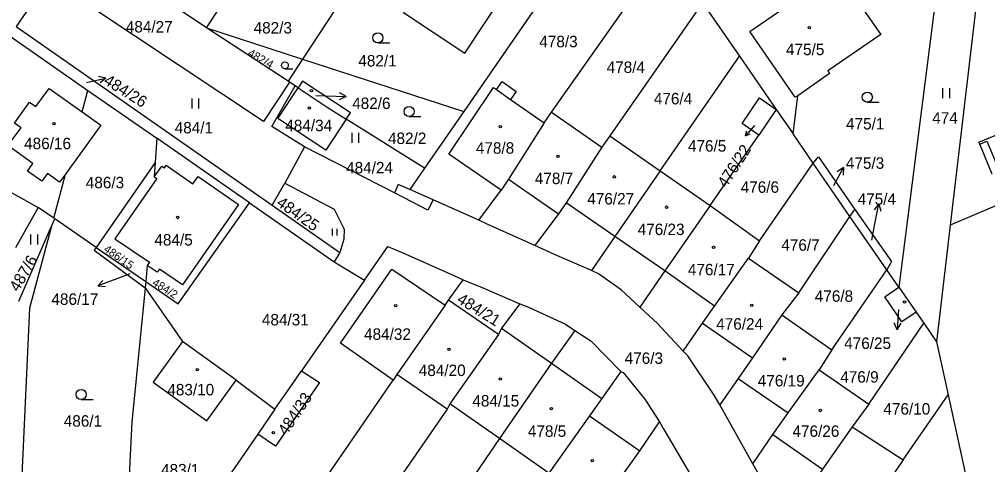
# Model space of a CAD drawing. Extents: x -756746 to -753363, y -1166406 to -1161727.
# Drawn here: x -754261 to -754117.4, y -1162668.6 to -1162602.6 of the extents above; entities that cross this region are included whole.
import ezdxf

# ---------------------------------------------------------------- set-up
doc = ezdxf.new("R2010")
doc.units = 0
for name, color, linetype in [('Hranice parcel', 7, 'Continuous'), ('Parcelní čísla', 7, 'Continuous'), ('Pop  PČ popisy', 7, 'Continuous'), ('Vnitřní kresba', 7, 'Continuous'), ('Značky budov', 7, 'Continuous'), ('Značky kultur', 7, 'Continuous')]:
    doc.layers.add(name, color=color, linetype=linetype)

msp = doc.modelspace()

# ---------------------------------------------------------------- linework, layer by layer
at = {"layer": 'Hranice parcel'}
for p, q in [((-754233.29, -1162603.84), (-754252.73, -1162590.81)), ((-754256.63, -1162596.58), (-754261.52, -1162603.68)), ((-754181.77, -1162596.97), (-754195.11, -1162616.28)), ((-754125.11, -1162599.61), (-754130.55, -1162642.31)), ((-754159.66, -1162600.16), (-754173.44, -1162619.9)), ((-754159.66, -1162600.16), (-754154.2, -1162608.07)), ((-754214.19, -1162601.15), (-754219.01, -1162608.5)), ((-754119.19, -1162601.28), (-754122.93, -1162633.11)), ((-754261.52, -1162603.68), (-754223.54, -1162630.14)), ((-754221.15, -1162611.77), (-754233.29, -1162603.84)), ((-754233.29, -1162603.84), (-754219.01, -1162608.5)), ((-754262.57, -1162604.99), (-754250.87, -1162613.14)), ((-754165.97, -1162625.08), (-754154.2, -1162608.07)), ((-754154.2, -1162608.07), (-754148.73, -1162615.99)), ((-754219.01, -1162608.5), (-754221.15, -1162611.77)), ((-754219.01, -1162608.5), (-754195.11, -1162616.28)), ((-754220.96, -1162611.9), (-754221.15, -1162611.77)), ((-754220.09, -1162612.48), (-754220.96, -1162611.9)), ((-754219.67, -1162612.76), (-754220.09, -1162612.48)), ((-754251.72, -1162616.32), (-754250.87, -1162613.14)), ((-754250.87, -1162613.14), (-754240.66, -1162620.24)), ((-754146.24, -1162619.59), (-754145.55, -1162613.92)), ((-754151.23, -1162614.26), (-754148.73, -1162615.99)), ((-754195.11, -1162616.28), (-754200.91, -1162624.67)), ((-754183.15, -1162617.95), (-754182.06, -1162616.38)), ((-754182.06, -1162616.38), (-754174.59, -1162621.56)), ((-754148.73, -1162615.99), (-754151.33, -1162619.76)), ((-754148.73, -1162615.99), (-754146.24, -1162619.59)), ((-754200.91, -1162624.67), (-754212.53, -1162617.39)), ((-754143.26, -1162623.91), (-754146.24, -1162619.59)), ((-754240.66, -1162620.24), (-754240.9, -1162623.85)), ((-754226.87, -1162629.84), (-754240.66, -1162620.24)), ((-754173.44, -1162619.9), (-754174.59, -1162621.56)), ((-754173.44, -1162619.9), (-754165.97, -1162625.08)), ((-754158.56, -1162630.23), (-754151.33, -1162619.76)), ((-754116.7, -1162625.55), (-754118.54, -1162621.12)), ((-754218.72, -1162621.5), (-754221.67, -1162626.9)), ((-754240.9, -1162623.85), (-754249.64, -1162636.44)), ((-754240.9, -1162623.85), (-754241.02, -1162625.97)), ((-754151.22, -1162635.44), (-754143.26, -1162623.91)), ((-754143.26, -1162623.91), (-754142.48, -1162622.99)), ((-754137.79, -1162631.84), (-754143.26, -1162623.91)), ((-754142.48, -1162622.99), (-754137.08, -1162630.82)), ((-754268.93, -1162624.53), (-754258.27, -1162630.53)), ((-754200.91, -1162624.67), (-754203.12, -1162627.85)), ((-754165.97, -1162625.08), (-754172.7, -1162634.8)), ((-754165.97, -1162625.08), (-754158.56, -1162630.23)), ((-754255.94, -1162632.11), (-754254.19, -1162625.56)), ((-754223.54, -1162630.14), (-754221.67, -1162626.9)), ((-754203.12, -1162627.85), (-754204.83, -1162627.08)), ((-754192.87, -1162632.4), (-754189.57, -1162627.95)), ((-754113.87, -1162629.26), (-754122.93, -1162633.11)), ((-754258.27, -1162630.53), (-754261.63, -1162636.5)), ((-754255.94, -1162632.11), (-754258.27, -1162630.53)), ((-754226.87, -1162629.84), (-754214.32, -1162638.58)), ((-754223.54, -1162630.14), (-754213.5, -1162637.17)), ((-754158.56, -1162630.23), (-754165.25, -1162639.91)), ((-754158.56, -1162630.23), (-754151.22, -1162635.44)), ((-754137.79, -1162631.84), (-754137.08, -1162630.82)), ((-754137.08, -1162630.82), (-754131.63, -1162638.53)), ((-754256.26, -1162633.29), (-754255.79, -1162632.21)), ((-754255.79, -1162632.21), (-754255.94, -1162632.11)), ((-754249.64, -1162636.44), (-754255.79, -1162632.21)), ((-754181.06, -1162631.44), (-754184.53, -1162636.14)), ((-754145.4, -1162643.18), (-754137.79, -1162631.84)), ((-754132.32, -1162639.75), (-754137.79, -1162631.84)), ((-754261.1, -1162644.41), (-754256.26, -1162633.29)), ((-754122.93, -1162633.11), (-754124.96, -1162650.41)), ((-754172.7, -1162634.8), (-754176.15, -1162639.87)), ((-754151.22, -1162635.44), (-754152.83, -1162638.02)), ((-754249.64, -1162636.44), (-754242.28, -1162641.48)), ((-754213.5, -1162637.17), (-754214.32, -1162638.58)), ((-754152.83, -1162638.02), (-754145.4, -1162643.18)), ((-754242.05, -1162639.1), (-754242.28, -1162641.48)), ((-754214.32, -1162638.58), (-754209.85, -1162641.29)), ((-754140.5, -1162651.6), (-754132.32, -1162639.75)), ((-754131.63, -1162638.53), (-754132.32, -1162639.75)), ((-754130.55, -1162642.31), (-754132.32, -1162639.75)), ((-754209.85, -1162641.29), (-754219.17, -1162654.75)), ((-754197.34, -1162644.24), (-754195.18, -1162641.26)), ((-754165.25, -1162639.91), (-754168.97, -1162645.3)), ((-754242.28, -1162641.48), (-754242.37, -1162642.4)), ((-754242.37, -1162642.4), (-754236.81, -1162650.39)), ((-754130.55, -1162642.31), (-754127.99, -1162646.03)), ((-754145.4, -1162643.18), (-754147.88, -1162646.45)), ((-754197.88, -1162645.01), (-754205.02, -1162655.3)), ((-754197.88, -1162645.01), (-754197.34, -1162644.24)), ((-754189.93, -1162649.36), (-754197.34, -1162644.24)), ((-754186.77, -1162644.78), (-754189.51, -1162648.41)), ((-754147.88, -1162646.45), (-754140.5, -1162651.6)), ((-754127.99, -1162646.03), (-754126.85, -1162647.67)), ((-754189.51, -1162648.41), (-754189.93, -1162649.36)), ((-754162.54, -1162651.82), (-754159.65, -1162647.66)), ((-754134.99, -1162659.7), (-754126.85, -1162647.67)), ((-754189.93, -1162649.36), (-754197.17, -1162659.65)), ((-754178.6, -1162648.77), (-754182.1, -1162653.58)), ((-754228.88, -1162656.11), (-754236.81, -1162650.39)), ((-754124.96, -1162650.41), (-754123.24, -1162658.28)), ((-754140.5, -1162651.6), (-754142.38, -1162654.57)), ((-754182.1, -1162653.58), (-754189.8, -1162664.79)), ((-754205.02, -1162655.3), (-754205.58, -1162656.11)), ((-754197.58, -1162660.43), (-754205.02, -1162655.3)), ((-754171.77, -1162654.83), (-754174.59, -1162658.82)), ((-754142.38, -1162654.57), (-754134.99, -1162659.7)), ((-754228.88, -1162656.11), (-754223.11, -1162660.43)), ((-754221.84, -1162679.72), (-754205.58, -1162656.11)), ((-754154.37, -1162655.85), (-754157.1, -1162659.8)), ((-754129.92, -1162667.96), (-754123.24, -1162658.28)), ((-754123.24, -1162658.28), (-754119.95, -1162673.29)), ((-754197.17, -1162659.65), (-754197.58, -1162660.43)), ((-754189.8, -1162664.79), (-754197.17, -1162659.65)), ((-754152.19, -1162668.52), (-754157.1, -1162659.8)), ((-754134.99, -1162659.7), (-754137.47, -1162663.06)), ((-754223.11, -1162660.43), (-754225.66, -1162664.11)), ((-754197.58, -1162660.43), (-754213.48, -1162683.47)), ((-754168.96, -1162666.59), (-754166.04, -1162662.29)), ((-754225.66, -1162664.11), (-754232.99, -1162674.7)), ((-754152.19, -1162668.52), (-754149.25, -1162664.2)), ((-754137.47, -1162663.06), (-754129.92, -1162667.96)), ((-754189.8, -1162664.79), (-754203.73, -1162685.02)), ((-754182.45, -1162669.92), (-754189.8, -1162664.79)), ((-754147.26, -1162677.25), (-754152.19, -1162668.52)), ((-754129.92, -1162667.96), (-754132.59, -1162671.83))]:
    msp.add_line(p, q, dxfattribs=at)
for points in [[(-754204.04, -1162601.56), (-754194.95, -1162607.6), (-754189.31, -1162599.07), (-754198.4, -1162593.05), (-754204.04, -1162601.56)], [(-754233.29, -1162603.84), (-754230.78, -1162600.09), (-754230.88, -1162600.02), (-754229.78, -1162595.73), (-754229.3, -1162594.29)], [(-754220.96, -1162611.9), (-754224.83, -1162617.74), (-754256.63, -1162596.58)], [(-754182.06, -1162616.38), (-754167.92, -1162596.28), (-754168.23, -1162596.06)], [(-754145.55, -1162613.92), (-754145.9, -1162614.16), (-754152.67, -1162604.4), (-754143.65, -1162598.18)], [(-754143.65, -1162598.18), (-754142.86, -1162597.64), (-754141.44, -1162599.68), (-754138.31, -1162597.51), (-754133.23, -1162604.85), (-754141.07, -1162610.26), (-754140.83, -1162610.63), (-754145.55, -1162613.92)], [(-754218.72, -1162621.5), (-754223.58, -1162618.51), (-754220.09, -1162612.48)], [(-754212.53, -1162617.39), (-754211.9, -1162616.45), (-754219.01, -1162611.76), (-754219.67, -1162612.76)], [(-754189.57, -1162627.95), (-754197.31, -1162622.58), (-754190.69, -1162612.72), (-754190.26, -1162613.02), (-754189.41, -1162611.81), (-754187.31, -1162613.3), (-754188.14, -1162614.49), (-754183.15, -1162617.95)], [(-754254.19, -1162625.56), (-754255.06, -1162626.77), (-754256.88, -1162625.48), (-754257.69, -1162626.62), (-754259.83, -1162625.11), (-754259.02, -1162623.96), (-754262.73, -1162621.33), (-754260.76, -1162618.68), (-754261.74, -1162618), (-754259.55, -1162614.86), (-754258.57, -1162615.54), (-754256.63, -1162612.84), (-754251.72, -1162616.32)], [(-754212.53, -1162617.39), (-754215.57, -1162621.99), (-754222.67, -1162617.31), (-754219.67, -1162612.76)], [(-754219.67, -1162612.76), (-754215.36, -1162615.62), (-754212.53, -1162617.39)], [(-754151.33, -1162619.76), (-754153.79, -1162618.06), (-754151.23, -1162614.26)], [(-754251.72, -1162616.32), (-754248.95, -1162618.29), (-754254.19, -1162625.56)], [(-754118.54, -1162621.12), (-754118.67, -1162620.82), (-754113.26, -1162618.59), (-754113.62, -1162617.71), (-754111, -1162616.63), (-754110.63, -1162617.51), (-754106.58, -1162615.84), (-754106.39, -1162616.3)], [(-754183.15, -1162617.95), (-754188.44, -1162626.32), (-754189.57, -1162627.95)], [(-754204.83, -1162627.08), (-754205.38, -1162628.34), (-754218.72, -1162621.5)], [(-754174.59, -1162621.56), (-754179.92, -1162629.8), (-754181.06, -1162631.44)], [(-754241.02, -1162625.97), (-754239.89, -1162624.36), (-754239.52, -1162624.62), (-754239.25, -1162624.24), (-754235.29, -1162626.99), (-754234.52, -1162625.9), (-754228.52, -1162630.08), (-754236.84, -1162641.96), (-754240.25, -1162639.64), (-754240.57, -1162640.1), (-754242.05, -1162639.1)], [(-754241.02, -1162625.97), (-754240.64, -1162626.23), (-754246.85, -1162635.16), (-754241.73, -1162638.64), (-754242.05, -1162639.1)], [(-754221.67, -1162626.9), (-754214.32, -1162630.77), (-754212.82, -1162633.72), (-754212.87, -1162635.21), (-754213.5, -1162637.17)], [(-754192.87, -1162632.4), (-754199.65, -1162629.39), (-754203.12, -1162627.85)], [(-754242.28, -1162641.48), (-754237.45, -1162644.79), (-754226.87, -1162629.84)], [(-754184.53, -1162636.14), (-754191.6, -1162632.96), (-754192.87, -1162632.4)], [(-754256.26, -1162633.29), (-754259.52, -1162645.45), (-754261.35, -1162685.34)], [(-754249.64, -1162636.44), (-754249.93, -1162636.86), (-754242.37, -1162642.4)], [(-754209.85, -1162641.29), (-754206.38, -1162636.28), (-754203.81, -1162637.4), (-754196.58, -1162640.61), (-754195.18, -1162641.26)], [(-754176.15, -1162639.87), (-754181.62, -1162637.47), (-754184.53, -1162636.14)], [(-754159.65, -1162647.66), (-754157.91, -1162645.12), (-754152.83, -1162638.02)], [(-754205.58, -1162656.11), (-754213.37, -1162650.65), (-754205.76, -1162639.65), (-754197.88, -1162645.01)], [(-754195.18, -1162641.26), (-754192.39, -1162642.39), (-754186.77, -1162644.78)], [(-754168.97, -1162645.3), (-754171.75, -1162642.72), (-754175.1, -1162640.33), (-754176.15, -1162639.87)], [(-754242.37, -1162642.4), (-754244.35, -1162662.36), (-754245.02, -1162676.17), (-754245.35, -1162686.57)], [(-754127.99, -1162646.03), (-754130.09, -1162647.48), (-754132.64, -1162643.75), (-754130.55, -1162642.31)], [(-754186.77, -1162644.78), (-754185.47, -1162645.28), (-754180.01, -1162647.81), (-754178.6, -1162648.77)], [(-754162.54, -1162651.82), (-754166.34, -1162647.73), (-754168.97, -1162645.3)], [(-754147.88, -1162646.45), (-754152.23, -1162652.8), (-754154.37, -1162655.85)], [(-754126.85, -1162647.67), (-754125.8, -1162649.18), (-754124.96, -1162650.41)], [(-754178.6, -1162648.77), (-754176.26, -1162650.31), (-754171.77, -1162654.83)], [(-754236.81, -1162650.39), (-754241.16, -1162656.42), (-754233.23, -1162662.14), (-754228.88, -1162656.11)], [(-754157.1, -1162659.8), (-754157.93, -1162658.34), (-754161.87, -1162652.53), (-754162.54, -1162651.82)], [(-754219.17, -1162654.75), (-754216.52, -1162656.47), (-754223.01, -1162665.93), (-754225.66, -1162664.11)], [(-754223.11, -1162660.43), (-754220.55, -1162656.74), (-754219.17, -1162654.75)], [(-754171.77, -1162654.83), (-754171.43, -1162655), (-754168.21, -1162658.93), (-754166.04, -1162662.29)], [(-754149.25, -1162664.2), (-754146.96, -1162660.95), (-754142.38, -1162654.57)], [(-754174.59, -1162658.82), (-754176.44, -1162661.43), (-754182.45, -1162669.92)], [(-754166.04, -1162662.29), (-754165.39, -1162663.46), (-754161.03, -1162670.92)], [(-754137.47, -1162663.06), (-754141.87, -1162669.31), (-754144.16, -1162672.76)], [(-754176.92, -1162677.75), (-754170.79, -1162669.15), (-754168.96, -1162666.59)]]:
    msp.add_lwpolyline(points, dxfattribs=at)
at = {"layer": 'Pop  PČ popisy'}
for p, q in [((-754248.22, -1162611.33), (-754249.28, -1162611.08)), ((-754251.06, -1162611.99), (-754248.22, -1162611.33)), ((-754248.22, -1162611.33), (-754249.06, -1162612.03)), ((-754217.03, -1162613.89), (-754215.55, -1162613.95)), ((-754215.55, -1162613.95), (-754212.55, -1162614.05)), ((-754212.55, -1162614.05), (-754213.53, -1162613.52)), ((-754212.55, -1162614.05), (-754213.57, -1162614.52)), ((-754151.98, -1162618.35), (-754153.27, -1162619.89)), ((-754153.27, -1162619.89), (-754153.1, -1162619.16)), ((-754153.27, -1162619.89), (-754152.58, -1162619.59)), ((-754140.18, -1162627.23), (-754138.77, -1162624.58)), ((-754138.77, -1162624.58), (-754139.68, -1162625.23)), ((-754138.77, -1162624.58), (-754138.8, -1162625.7)), ((-754133.52, -1162629.97), (-754134.2, -1162630.86)), ((-754134.09, -1162632.92), (-754133.52, -1162629.97)), ((-754133.52, -1162629.97), (-754133.22, -1162631.05)), ((-754134.57, -1162635.35), (-754134.09, -1162632.92)), ((-754246.58, -1162641.07), (-754249.38, -1162642.15)), ((-754244.67, -1162640.35), (-754246.58, -1162641.07)), ((-754249.38, -1162642.15), (-754248.63, -1162641.32)), ((-754249.38, -1162642.15), (-754248.27, -1162642.25)), ((-754130.61, -1162645.64), (-754130.77, -1162648.64)), ((-754130.77, -1162648.64), (-754131.21, -1162647.61)), ((-754130.77, -1162648.64), (-754130.21, -1162647.66))]:
    msp.add_line(p, q, dxfattribs=at)
at = {"layer": 'Vnitřní kresba'}
for p, q in [((-754190.26, -1162613.02), (-754188.14, -1162614.49)), ((-754118.54, -1162621.12), (-754117.46, -1162620.67)), ((-754117.46, -1162620.67), (-754115.61, -1162625.1)), ((-754188.44, -1162626.32), (-754181.06, -1162631.44)), ((-754172.7, -1162634.8), (-754179.92, -1162629.8)), ((-754165.25, -1162639.91), (-754172.7, -1162634.8)), ((-754157.91, -1162645.12), (-754165.25, -1162639.91)), ((-754189.51, -1162648.41), (-754182.1, -1162653.58)), ((-754159.65, -1162647.66), (-754152.23, -1162652.8)), ((-754182.1, -1162653.58), (-754174.59, -1162658.82)), ((-754154.37, -1162655.85), (-754146.96, -1162660.95)), ((-754176.44, -1162661.43), (-754168.96, -1162666.59)), ((-754149.25, -1162664.2), (-754141.87, -1162669.31))]:
    msp.add_line(p, q, dxfattribs=at)
msp.add_lwpolyline([(-754199.65, -1162629.39), (-754200.43, -1162630.88), (-754204.04, -1162629.03), (-754205.38, -1162628.34)], dxfattribs=at)
at = {"layer": 'Značky budov'}
for centre in [(-754143.8, -1162603.82), (-754217.69, -1162613.16), (-754218.03, -1162615.73), (-754255.91, -1162618.09), (-754189.69, -1162618.53), (-754181.1, -1162622.94), (-754172.76, -1162625.96), (-754165.01, -1162630.46), (-754237.54, -1162631.99), (-754158.04, -1162636.4), (-754205.2, -1162645.07), (-754152.36, -1162645.04), (-754129.7, -1162644.54), (-754197.27, -1162651.55), (-754147.54, -1162652.99), (-754234.65, -1162654.58), (-754189.69, -1162655.97), (-754182.11, -1162660.37), (-754142.17, -1162660.62), (-754223.35, -1162663.9), (-754176.04, -1162668.05)]:
    msp.add_circle(centre, 0.175, dxfattribs=at)
at = {"layer": 'Značky kultur'}
for p, q in [((-754207.84, -1162606.09), (-754206.09, -1162606.09)), ((-754221.62, -1162609.92), (-754220.45, -1162609.92)), ((-754123.99, -1162614.29), (-754123.99, -1162612.79)), ((-754122.99, -1162614.29), (-754122.99, -1162612.79)), ((-754235.4, -1162615.83), (-754235.4, -1162614.33)), ((-754234.4, -1162615.83), (-754234.4, -1162614.33)), ((-754135.22, -1162614.89), (-754133.47, -1162614.89)), ((-754203.21, -1162617.02), (-754201.46, -1162617.02)), ((-754211.65, -1162620.91), (-754211.65, -1162619.41)), ((-754210.65, -1162620.91), (-754210.65, -1162619.41)), ((-754214.56, -1162634.65), (-754214.56, -1162633.65)), ((-754213.89, -1162634.65), (-754213.89, -1162633.65)), ((-754259.32, -1162635.99), (-754259.32, -1162634.49)), ((-754258.32, -1162635.99), (-754258.32, -1162634.49)), ((-754251.86, -1162659), (-754250.11, -1162659))]:
    msp.add_line(p, q, dxfattribs=at)
for centre, radius in [((-754207.84, -1162605.34), 0.75), ((-754221.63, -1162609.42), 0.502), ((-754135.22, -1162614.14), 0.75), ((-754203.21, -1162616.27), 0.75), ((-754251.86, -1162658.25), 0.75)]:
    msp.add_circle(centre, radius, dxfattribs=at)

# ---------------------------------------------------------------- texts
at = {"layer": 'Parcelní čísla'}
for s, p in [('484/27', (-754245.24, -1162604.55)), ('482/3', (-754226.28, -1162604.7)), ('478/3', (-754183.89, -1162606.74)), ('475/5', (-754147.28, -1162607.91)), ('482/1', (-754210.74, -1162609.59)), ('478/4', (-754173.9, -1162610.55)), ('476/4', (-754166.89, -1162615.21)), ('482/6', (-754211.65, -1162615.9)), ('474', (-754125.59, -1162618.07)), ('484/1', (-754237.99, -1162619.52)), ('484/34', (-754221.58, -1162619.19)), ('475/1', (-754138.37, -1162618.93)), ('482/2', (-754206.34, -1162621.09)), ('486/16', (-754260.33, -1162621.86)), ('478/8', (-754193.3, -1162622.53)), ('476/5', (-754161.83, -1162622.22)), ('484/24', (-754212.55, -1162625.45)), ('475/3', (-754138.4, -1162624.77)), ('478/7', (-754184.55, -1162627.04)), ('486/3', (-754251.18, -1162627.66)), ('476/6', (-754154.01, -1162628.33)), ('476/27', (-754176.77, -1162630.06)), ('475/4', (-754136.65, -1162630.1)), ('476/23', (-754169.29, -1162634.6)), ('484/5', (-754241, -1162636.15)), ('476/7', (-754147.98, -1162636.92)), ('476/17', (-754161.84, -1162640.57)), ('476/8', (-754143.01, -1162644.5)), ('486/17', (-754256.28, -1162644.95)), ('484/31', (-754225.05, -1162648)), ('476/24', (-754157.64, -1162648.63)), ('484/32', (-754209.89, -1162650.14)), ('476/25', (-754138.65, -1162651.49)), ('476/3', (-754171.22, -1162653.71)), ('484/20', (-754201.77, -1162655.51)), ('476/19', (-754151.47, -1162657.05)), ('476/9', (-754139.23, -1162656.49)), ('483/10', (-754239.08, -1162658.38)), ('484/15', (-754193.82, -1162660.04)), ('476/10', (-754132.83, -1162661.23)), ('486/1', (-754254.45, -1162663.02)), ('478/5', (-754185.58, -1162664.53)), ('476/26', (-754146.32, -1162664.53)), ('483/1', (-754240.01, -1162670.25))]:
    msp.add_text(s, height=1.7, dxfattribs=at).set_placement(p)
for s, height, rotation, p in [('482/4', 1.2, 330, (-754227.25, -1162607.93)), ('484/26', 1.7, 328, (-754248.67, -1162612.08)), ('476/22', 1.7, 57, (-754156.17, -1162627.72)), ('484/25', 1.7, 325, (-754223.02, -1162630.13)), ('486/15', 1.2, 325, (-754248.62, -1162636.93)), ('487/6', 1.7, 59, (-754261.2, -1162643.12)), ('484/2', 1.2, 328, (-754241.42, -1162641.96)), ('484/21', 1.7, 328, (-754196.24, -1162644.52)), ('484/33', 1.7, 56, (-754221.41, -1162664.44))]:
    msp.add_text(s, height=height, rotation=rotation, dxfattribs=at).set_placement(p)

doc.saveas('drawing.dxf')
